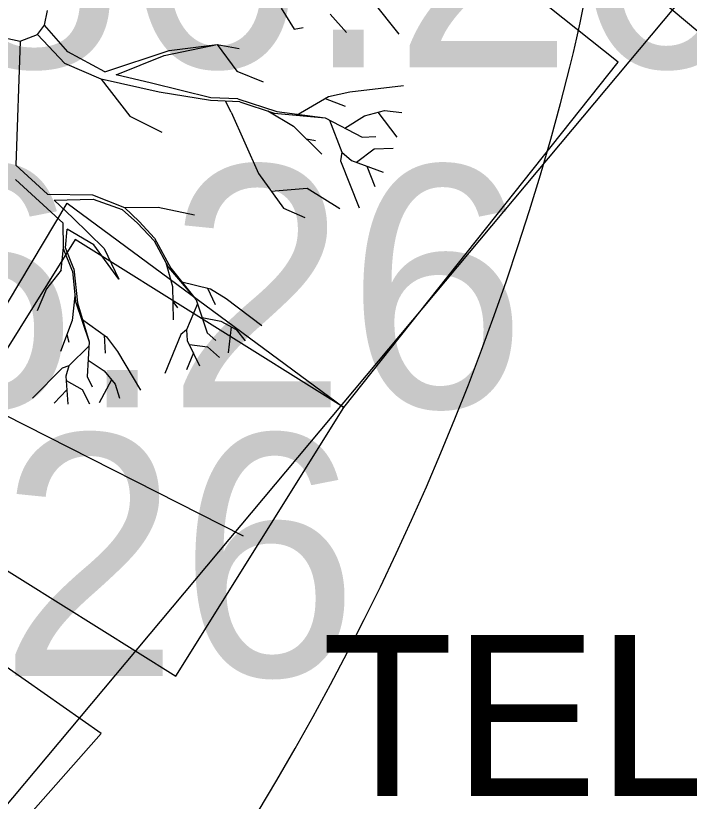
# Model space of a CAD drawing. Extents: x -438233 to -437334, y -1133133 to -1132623.
# Drawn here: x -437567.096 to -437565.007, y -1132701.98 to -1132699.543 of the extents above; entities that cross this region are included whole.
import ezdxf

# ---------------------------------------------------------------- set-up
doc = ezdxf.new("R2010")
doc.units = 0
for name, color, linetype in [('Vrstva 1', 7, 'Continuous'), ('Vrstva 11', 7, 'Continuous'), ('Vrstva 24', 7, 'Continuous'), ('Vrstva 3', 7, 'Continuous'), ('Vrstva 40', 7, 'Continuous'), ('Vrstva 53', 7, 'Continuous'), ('XR$3$Okno', 7, 'Continuous')]:
    doc.layers.add(name, color=color, linetype=linetype)

msp = doc.modelspace()

# ---------------------------------------------------------------- linework, layer by layer
at = {"layer": 'Vrstva 1'}
for p, q in [((-437565.9895, -1132699.4982), (-437565.908, -1132699.6006)), ((-437567.0065, -1132699.5724), (-437566.9972, -1132699.5271)), ((-437566.273, -1132699.5202), (-437566.2326, -1132699.5851)), ((-437566.1211, -1132699.5386), (-437566.0704, -1132699.5952)), ((-437567.0291, -1132699.6013), (-437567.0065, -1132699.5724)), ((-437566.9343, -1132699.6557), (-437567.0065, -1132699.5724)), ((-437566.2326, -1132699.5851), (-437566.2042, -1132699.5797)), ((-437567.083, -1132699.6226), (-437567.0291, -1132699.6013)), ((-437566.9443, -1132699.6912), (-437567.0291, -1132699.6013)), ((-437567.1298, -1132699.6118), (-437567.083, -1132699.6226)), ((-437567.083, -1132699.6226), (-437567.0957, -1132700.0063)), ((-437566.8196, -1132699.7174), (-437566.6207, -1132699.6515)), ((-437566.6354, -1132699.6665), (-437566.4717, -1132699.6329)), ((-437566.6207, -1132699.6515), (-437566.4717, -1132699.6329)), ((-437566.4717, -1132699.6329), (-437566.4105, -1132699.7155)), ((-437566.4717, -1132699.6329), (-437566.4029, -1132699.6454)), ((-437566.8196, -1132699.7174), (-437566.9343, -1132699.6557)), ((-437566.7843, -1132699.7262), (-437566.6354, -1132699.6665)), ((-437566.8316, -1132699.74), (-437566.9443, -1132699.6912)), ((-437566.6753, -1132699.7527), (-437566.7843, -1132699.7262)), ((-437566.4105, -1132699.7155), (-437566.3286, -1132699.7483)), ((-437565.3768, -1132699.7033), (-437565.3768, -1132699.7033)), ((-437566.8316, -1132699.74), (-437566.7427, -1132699.8549)), ((-437566.6508, -1132699.7799), (-437566.8316, -1132699.74)), ((-437566.4911, -1132699.7975), (-437566.6753, -1132699.7527)), ((-437566.0599, -1132699.7792), (-437565.8938, -1132699.7596)), ((-437566.4916, -1132699.8061), (-437566.6508, -1132699.7799)), ((-437566.407, -1132699.8012), (-437566.4911, -1132699.7975)), ((-437566.2252, -1132699.8514), (-437566.126, -1132699.7939)), ((-437566.1363, -1132699.7997), (-437566.0738, -1132699.8233)), ((-437566.126, -1132699.7939), (-437566.0599, -1132699.7792)), ((-437566.4014, -1132699.81), (-437566.4916, -1132699.8061)), ((-437566.4279, -1132699.8426), (-437566.4452, -1132699.8081)), ((-437566.407, -1132699.8012), (-437566.286, -1132699.8407)), ((-437566.4014, -1132699.81), (-437566.2941, -1132699.8451)), ((-437566.4279, -1132699.8426), (-437566.3433, -1132700.0325)), ((-437566.3144, -1132699.8385), (-437566.235, -1132699.8853)), ((-437566.2941, -1132699.8451), (-437566.1365, -1132699.8603)), ((-437566.286, -1132699.8407), (-437566.1365, -1132699.8603)), ((-437566.0143, -1132699.8536), (-437565.9521, -1132699.8367)), ((-437565.9734, -1132699.8426), (-437565.9141, -1132699.9196)), ((-437565.9521, -1132699.8367), (-437565.8987, -1132699.8434)), ((-437566.7427, -1132699.8549), (-437566.6425, -1132699.9046)), ((-437566.1365, -1132699.8603), (-437566.0216, -1132699.9198)), ((-437566.1228, -1132699.8674), (-437566.0851, -1132699.9661)), ((-437566.0751, -1132699.8919), (-437566.0143, -1132699.8536)), ((-437566.235, -1132699.8853), (-437566.1463, -1132699.9725)), ((-437566.0216, -1132699.9198), (-437565.9793, -1132699.9183)), ((-437566.1944, -1132699.9252), (-437566.1659, -1132699.9298)), ((-437566.0851, -1132699.9661), (-437566.0883, -1132699.9928)), ((-437566.0851, -1132699.9661), (-437566.0547, -1132699.9926)), ((-437566.039, -1132699.9975), (-437565.9846, -1132699.9565)), ((-437565.9846, -1132699.9565), (-437565.9249, -1132699.9541)), ((-437566.0883, -1132699.9928), (-437566.0305, -1132700.1388)), ((-437566.0547, -1132699.9926), (-437565.9565, -1132700.0286)), ((-437567.0957, -1132700.0063), (-437566.9977, -1132700.0967)), ((-437566.0069, -1132700.0102), (-437565.982, -1132700.0727)), ((-437566.3433, -1132700.0325), (-437566.2654, -1132700.1403)), ((-437567.0972, -1132700.0516), (-437566.9487, -1132700.1868)), ((-437566.3034, -1132700.0879), (-437566.1922, -1132700.0778)), ((-437566.1922, -1132700.0778), (-437566.0905, -1132700.1408)), ((-437566.9977, -1132700.0967), (-437566.8578, -1132700.0986)), ((-437566.9774, -1132700.1156), (-437566.8561, -1132700.1126)), ((-437566.9774, -1132700.1156), (-437566.9186, -1132700.1697)), ((-437566.8578, -1132700.0986), (-437566.7586, -1132700.1378)), ((-437566.8561, -1132700.1126), (-437566.7662, -1132700.144)), ((-437566.7586, -1132700.1378), (-437566.6547, -1132700.1366)), ((-437566.7586, -1132700.1378), (-437566.7138, -1132700.1819)), ((-437566.6547, -1132700.1366), (-437566.542, -1132700.1606)), ((-437566.2654, -1132700.1403), (-437566.1995, -1132700.1692)), ((-437566.7662, -1132700.144), (-437566.7189, -1132700.1868)), ((-437566.9485, -1132700.2623), (-437566.9487, -1132700.1868)), ((-437566.9186, -1132700.1697), (-437566.8216, -1132700.265)), ((-437566.667, -1132700.2412), (-437566.7189, -1132700.1868)), ((-437566.7138, -1132700.1819), (-437566.6653, -1132700.2327)), ((-437566.9416, -1132700.2633), (-437566.9367, -1132700.205)), ((-437566.8542, -1132700.2542), (-437566.9367, -1132700.205)), ((-437566.6653, -1132700.2327), (-437566.6153, -1132700.326)), ((-437566.9556, -1132700.3324), (-437566.9485, -1132700.2623)), ((-437566.9156, -1132700.3285), (-437566.9416, -1132700.2633)), ((-437566.7765, -1132700.3601), (-437566.8542, -1132700.2542)), ((-437566.667, -1132700.2412), (-437566.6226, -1132700.324)), ((-437566.9203, -1132700.3356), (-437566.9482, -1132700.266)), ((-437566.8216, -1132700.265), (-437566.7765, -1132700.3601)), ((-437566.631, -1132700.3084), (-437566.6104, -1132700.3826)), ((-437566.9556, -1132700.3324), (-437567.0012, -1132700.3907)), ((-437566.9203, -1132700.3356), (-437566.9105, -1132700.4292)), ((-437566.9156, -1132700.3285), (-437566.9044, -1132700.4341)), ((-437566.6226, -1132700.324), (-437566.5366, -1132700.4243)), ((-437566.6153, -1132700.326), (-437566.5366, -1132700.4243)), ((-437566.6104, -1132700.3826), (-437566.6074, -1132700.4862)), ((-437566.5851, -1132700.3679), (-437566.492, -1132700.3904)), ((-437567.0012, -1132700.3907), (-437567.0298, -1132700.4588)), ((-437566.5016, -1132700.388), (-437566.4776, -1132700.4385)), ((-437566.492, -1132700.3904), (-437566.4438, -1132700.4198)), ((-437566.9125, -1132700.4115), (-437566.921, -1132700.488)), ((-437566.9105, -1132700.4292), (-437566.8684, -1132700.5543)), ((-437566.9044, -1132700.4341), (-437566.8684, -1132700.5543)), ((-437566.6089, -1132700.4299), (-437566.5945, -1132700.4492)), ((-437566.5366, -1132700.4243), (-437566.5021, -1132700.5267)), ((-437566.4438, -1132700.4198), (-437566.333, -1132700.5041)), ((-437566.5325, -1132700.4365), (-437566.567, -1132700.5176)), ((-437566.5183, -1132700.4791), (-437566.4595, -1132700.4909)), ((-437566.921, -1132700.488), (-437566.9571, -1132700.585)), ((-437566.8921, -1132700.4838), (-437566.8142, -1132700.5396)), ((-437566.4595, -1132700.4909), (-437566.4127, -1132700.5166)), ((-437566.567, -1132700.5176), (-437566.5842, -1132700.5318)), ((-437566.567, -1132700.5176), (-437566.5641, -1132700.5509)), ((-437566.5021, -1132700.5267), (-437566.4759, -1132700.5502)), ((-437566.4283, -1132700.508), (-437566.4372, -1132700.5886)), ((-437566.4127, -1132700.5166), (-437566.384, -1132700.5517)), ((-437566.9375, -1132700.5323), (-437566.9311, -1132700.5556)), ((-437566.8684, -1132700.5543), (-437566.8745, -1132700.6619)), ((-437566.8223, -1132700.534), (-437566.8189, -1132700.5894)), ((-437566.8142, -1132700.5396), (-437566.7804, -1132700.585)), ((-437566.5842, -1132700.5318), (-437566.6337, -1132700.6528)), ((-437566.5641, -1132700.5509), (-437566.5259, -1132700.6293)), ((-437566.8689, -1132700.5671), (-437566.9311, -1132700.6293)), ((-437566.5572, -1132700.5632), (-437566.5009, -1132700.57)), ((-437566.5009, -1132700.57), (-437566.4636, -1132700.6029)), ((-437566.7804, -1132700.585), (-437566.7091, -1132700.7045)), ((-437566.5452, -1132700.5891), (-437566.5665, -1132700.6416)), ((-437566.8715, -1132700.6119), (-437566.8216, -1132700.645)), ((-437566.9526, -1132700.6364), (-437567.0438, -1132700.7298)), ((-437566.9311, -1132700.6293), (-437566.9526, -1132700.6364)), ((-437566.9311, -1132700.6293), (-437566.9411, -1132700.6614)), ((-437566.8216, -1132700.645), (-437566.7878, -1132700.6864)), ((-437566.9411, -1132700.6614), (-437566.935, -1132700.7484)), ((-437566.9394, -1132700.6751), (-437566.8897, -1132700.7026)), ((-437566.8745, -1132700.6619), (-437566.8588, -1132700.6938)), ((-437566.7993, -1132700.6724), (-437566.8375, -1132700.7437)), ((-437566.7878, -1132700.6864), (-437566.7745, -1132700.7295)), ((-437566.9379, -1132700.704), (-437566.9771, -1132700.7445)), ((-437566.8897, -1132700.7026), (-437566.8674, -1132700.7474)), ((-437566.0788, -1132700.7583), (-437566.0788, -1132700.7583)), ((-437566.5998, -1132701.5913), (-437566.5998, -1132701.5913))]:
    msp.add_line(p, q, dxfattribs=at)
msp.add_lwpolyline([(-437584.7672, -1132696.5818), (-437581.0425, -1132692.1358), (-437578.7429, -1132694.0624), (-437578.486, -1132693.7558), (-437576.1864, -1132695.6823), (-437574.1314, -1132693.2294), (-437567.9982, -1132698.3676), (-437566.7119, -1132696.8342), (-437564.4165, -1132698.7572), (-437568.9128, -1132704.1241), (-437568.9128, -1132704.1241), (-437569.678, -1132705.0375), (-437574.2649, -1132701.1947), (-437576.3352, -1132703.6459)], close=True, dxfattribs=at)
at = {"layer": 'Vrstva 11'}
for centre, radius, start, end in [((-437570.1102, -1132698.5605), 4.8694, 346.427, 21.6972), ((-437573.5457, -1132697.6344), 8.4267, 296.26349, 345.78816)]:
    msp.add_arc(centre, radius, start, end, dxfattribs=at)
at = {"layer": 'Vrstva 24'}
msp.add_lwpolyline([(-437566.5998, -1132701.5913), (-437566.0788, -1132700.7583), (-437566.9118, -1132700.2373), (-437567.4328, -1132701.0703)], close=True, dxfattribs=at)
at = {"layer": 'Vrstva 53'}
msp.add_lwpolyline([(-437570.6298, -1132702.6082), (-437569.3908, -1132701.6963), (-437568.3508, -1132700.2363), (-437567.2008, -1132700.7463), (-437566.3908, -1132701.1563)], dxfattribs=at)
at = {"layer": 'XR$3$Okno'}
msp.add_lwpolyline([(-437562.6291, -1132701.3002), (-437567.2284, -1132697.447), (-437567.3568, -1132697.6003), (-437562.7575, -1132701.4535), (-437562.6291, -1132701.3002)], dxfattribs=at)
msp.add_lwpolyline([(-437566.0788, -1132700.7583), (-437565.2272, -1132699.6872), (-437567.5664, -1132697.8273), (-437571.1661, -1132702.3546), (-437568.9128, -1132704.1241), (-437566.8316, -1132701.769), (-437567.5984, -1132701.2317), (-437566.9362, -1132700.125)], close=True, dxfattribs=at)

# ---------------------------------------------------------------- texts
at = {"layer": 'Vrstva 3'}
for p in [(-437567.8768, -1132699.7033), (-437568.5788, -1132700.7583), (-437569.0998, -1132701.5913)]:
    msp.add_text('386.26 ', height=0.75, dxfattribs=at).set_placement(p)
at = {"layer": 'Vrstva 40'}
msp.add_text('TELEFONNÍ BUDKA', height=0.5, dxfattribs=at).set_placement((-437566.147, -1132701.9637))

doc.saveas('drawing.dxf')
